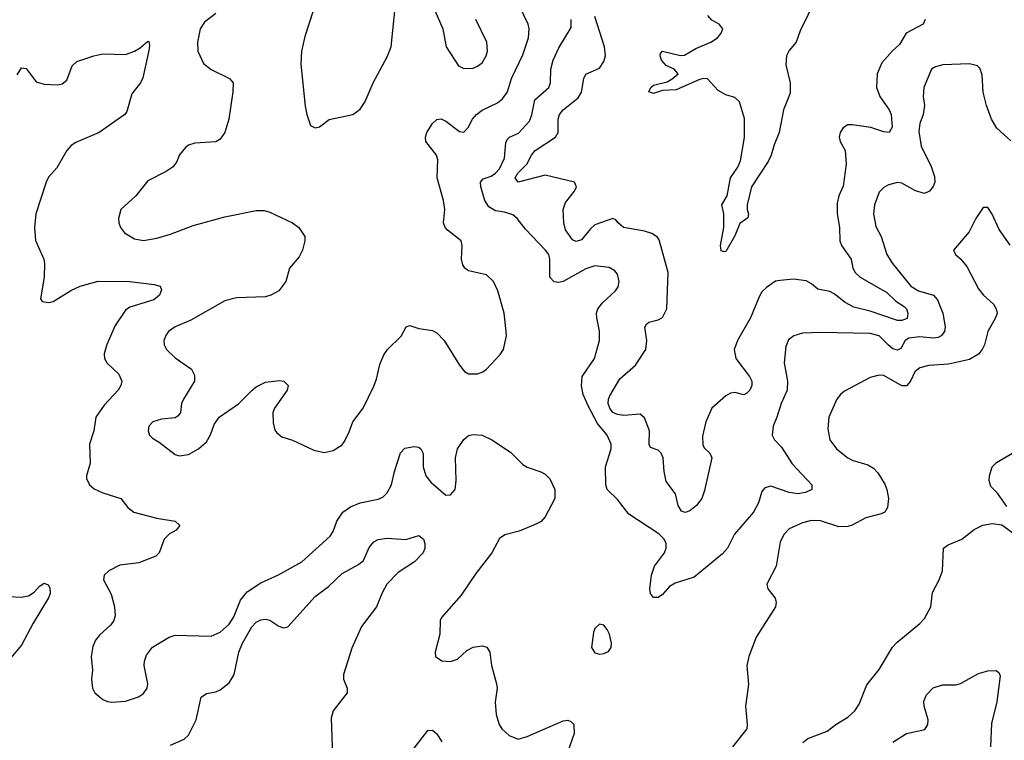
# Model space of a CAD drawing. Header units: inches. Extents: x 1552611 to 1694776, y 811966 to 917215.
# Tile 487 of 549: x 1663962 to 1668324, y 876459 to 879650. Entities that reach past the tile are written whole.
import ezdxf

# ---------------------------------------------------------------- set-up
doc = ezdxf.new("R2010")
doc.units = ezdxf.units.IN
doc.header["$MEASUREMENT"] = 0
doc.layers.add('B6867', color=7, linetype='Continuous')

msp = doc.modelspace()

# ---------------------------------------------------------------- linework, layer by layer
at = {"layer": 'B6867', "color": 5}
for points, elevation in [([(1665281.6, 879750), (1665224.4, 879575.6), (1665210.4, 879510), (1665206.9, 879453.1), (1665227.1, 879267.1), (1665233.4, 879230), (1665250, 879182), (1665270, 879171.3), (1665290, 879176), (1665332.6, 879207.4), (1665437.2, 879230), (1665470, 879254), (1665492.7, 879287.3), (1665528.2, 879370), (1665590, 879485.5), (1665607.2, 879530), (1665627.7, 879732.3)], 980), ([(1667490, 879746.6), (1667419.6, 879600.4), (1667401.3, 879550), (1667370, 879513.1), (1667359.2, 879490), (1667356.3, 879450), (1667374.6, 879370), (1667374.8, 879325.2), (1667345.4, 879250), (1667325.7, 879150), (1667303.6, 879096.4), (1667290.8, 879050), (1667278, 879022), (1667203.9, 878910), (1667185, 878830), (1667184.7, 878810), (1667191.1, 878788.9), (1667187.2, 878772.8), (1667152.4, 878747.6), (1667130, 878692.7), (1667090, 878622.9), (1667082, 878622), (1667070, 878626), (1667066.5, 878650), (1667081.5, 878730), (1667081.2, 878790), (1667072, 878830), (1667095.2, 878870), (1667110.5, 878950), (1667142.8, 878997.2), (1667155.1, 879024.9), (1667172.2, 879127.8), (1667172.7, 879212.7), (1667150, 879285.6), (1667130, 879305.7), (1667090, 879317.4), (1667055.9, 879335.9), (1667008.3, 879388.3), (1666990, 879389.7), (1666970, 879383.7), (1666870, 879338.6), (1666810, 879335.8), (1666770, 879322.6), (1666748.6, 879330), (1666757.8, 879350), (1666770, 879359.8), (1666830, 879374.8), (1666852.8, 879387.2), (1666878.2, 879410), (1666861.7, 879430), (1666826.4, 879446.4), (1666805.2, 879470), (1666799.1, 879490), (1666800.4, 879499.6), (1666809.2, 879510), (1666888.9, 879491.1), (1666906.7, 879493.3), (1666957.2, 879522.8), (1667022.9, 879550), (1667052.8, 879570), (1667069.7, 879590), (1667076.3, 879610), (1667060.7, 879630), (1667027.9, 879647.9), (1667010, 879668)], 880), ([(1664830, 879676.9), (1664780.5, 879639.5), (1664761.8, 879610), (1664749.2, 879550), (1664750.3, 879510), (1664776.5, 879456.5), (1664810, 879429), (1664890.8, 879390), (1664907.3, 879370), (1664906, 879330), (1664888.5, 879210), (1664870.3, 879150), (1664850, 879120.7), (1664831.2, 879108.8), (1664737.5, 879102.5), (1664710, 879093.7), (1664696.4, 879083.6), (1664670, 879051.6), (1664658.4, 879021.6), (1664641.1, 878998.9), (1664610, 878977.7), (1664530, 878936.2), (1664476.3, 878870), (1664410.4, 878810), (1664399.3, 878770), (1664401.6, 878750), (1664408, 878730), (1664425.5, 878705.5), (1664470, 878679.5), (1664510, 878671.7), (1664570, 878682.6), (1664630, 878699.7), (1664730, 878739), (1664870, 878776.3), (1665010, 878805.4), (1665044.8, 878804.8), (1665070, 878798), (1665171, 878750), (1665198.8, 878730), (1665224.7, 878690), (1665224.7, 878670), (1665214.8, 878630), (1665199.5, 878600.5), (1665156.3, 878550), (1665140.5, 878490), (1665110.3, 878449.7), (1665074.8, 878430), (1665050, 878423.5), (1664921.8, 878418.2), (1664870, 878405.1), (1664720.2, 878319.8), (1664650, 878289.6), (1664621.6, 878270), (1664610, 878255.1), (1664600.4, 878230), (1664602.4, 878210), (1664612.7, 878190), (1664650, 878152.7), (1664722.5, 878102.5), (1664736.1, 878076.1), (1664735.6, 878050), (1664686.7, 877970), (1664678.4, 877950), (1664673.4, 877910), (1664663.8, 877896.2), (1664650, 877887), (1664590, 877881.6), (1664551, 877870), (1664533.4, 877850), (1664530.6, 877830), (1664536.3, 877810), (1664550, 877796.3), (1664579, 877779), (1664650, 877724), (1664670, 877718.8), (1664710, 877724.9), (1664754, 877750), (1664790, 877781), (1664807.7, 877812.3), (1664822.7, 877857.3), (1664845.6, 877890), (1664930.6, 877949.4), (1664990, 878008.5), (1665010, 878024.4), (1665050, 878044.9), (1665112.7, 878052.7), (1665132, 878050), (1665150.7, 878030), (1665147.3, 878010), (1665090.4, 877930), (1665083.7, 877910), (1665084.7, 877864.7), (1665092.7, 877832.7), (1665100.9, 877820.9), (1665123.4, 877803.4), (1665170, 877787.7), (1665264.5, 877744.5), (1665310, 877734), (1665350, 877742), (1665390, 877767.7), (1665399.3, 877780.7), (1665419.7, 877820.3), (1665437.4, 877870), (1665483, 877930), (1665530, 878027.3), (1665542.2, 878057.8), (1665557.3, 878122.7), (1665574.7, 878165.3), (1665590.8, 878189.2), (1665651.9, 878248.1), (1665674, 878290), (1665690, 878295.3), (1665730, 878283.1), (1665790, 878273.4), (1665810, 878262.8), (1665842, 878230), (1665910, 878120.7), (1665932.7, 878092.7), (1665950, 878082), (1665990, 878081.6), (1666013.2, 878090), (1666030, 878102), (1666090, 878167.3), (1666104.5, 878190), (1666118, 878250), (1666117, 878270), (1666108, 878350), (1666080.4, 878450), (1666061.1, 878490), (1666030, 878519.7), (1665950, 878538), (1665933.2, 878550), (1665924.2, 878564.2), (1665919.6, 878590), (1665922.4, 878650), (1665917.6, 878670), (1665857.2, 878717.2), (1665846, 878730), (1665839.7, 878750), (1665844.7, 878810), (1665838.7, 878850), (1665811.9, 878950), (1665813.5, 879030), (1665807.8, 879050), (1665761.6, 879110), (1665759.6, 879130), (1665765.1, 879150), (1665790, 879190.8), (1665810, 879207.3), (1665829.5, 879210.5), (1665850, 879200.3), (1665910, 879154.3), (1665930, 879152.2), (1665947.8, 879172.2), (1665967.2, 879210), (1665985.7, 879230), (1666010.4, 879249.5), (1666077.9, 879282.1), (1666101.3, 879298.7), (1666122.3, 879330), (1666141, 879390), (1666190, 879493.7), (1666216, 879570), (1666219.3, 879610), (1666214, 879630), (1666176.1, 879710)], 960), ([(1665800.3, 879690), (1665836.1, 879610), (1665851.5, 879530), (1665905.4, 879445.4), (1665930, 879433.4), (1665970, 879435.6), (1665990, 879443.6), (1666010, 879458.7), (1666028.4, 879490), (1666034.2, 879510), (1666030.8, 879550), (1665982.4, 879650)], 980), ([(1668352.7, 879112.7), (1668290, 879169), (1668267.5, 879210), (1668245.2, 879270), (1668230, 879329.3), (1668225.9, 879405.9), (1668215.7, 879435.7), (1668204.9, 879444.9), (1668170, 879454.9), (1668051.3, 879450), (1668018.3, 879441.7), (1668001.1, 879430), (1667967, 879350), (1667964.2, 879310), (1667970.3, 879269.7), (1667964, 879230), (1667949.2, 879190), (1667944.6, 879155.4), (1667954.7, 879090), (1667999.8, 878999.8), (1668014.8, 878954.8), (1668015.6, 878930), (1668009.2, 878910.8), (1667992.7, 878890), (1667970, 878879.8), (1667930, 878891.6), (1667870, 878925.3), (1667850, 878929), (1667810, 878918.8), (1667790, 878907.2), (1667770, 878886), (1667748.8, 878830), (1667743.8, 878790), (1667754.7, 878734.7), (1667777.6, 878690), (1667802.8, 878610), (1667828, 878570), (1667910, 878469.4), (1667943.1, 878450), (1668010.5, 878430.6), (1668027.1, 878410), (1668051.1, 878350), (1668061.7, 878290), (1668058.5, 878270), (1668044.4, 878250), (1668030, 878242.4), (1668010, 878239.9), (1667950, 878245.8), (1667900.6, 878239.4), (1667884.6, 878230), (1667865.7, 878194.3), (1667850, 878186.6), (1667830, 878193), (1667810, 878208.7), (1667770, 878249.9), (1667730, 878260.6), (1667510, 878265.3), (1667430, 878261.8), (1667390.6, 878250), (1667368.2, 878231.8), (1667356.5, 878203.5), (1667349.1, 878130.9), (1667363.2, 878050), (1667361.7, 878010), (1667334.7, 877950), (1667316.5, 877890), (1667299, 877850), (1667295.3, 877810), (1667304.9, 877790), (1667336.6, 877756.6), (1667383.5, 877683.5), (1667470.4, 877590), (1667470.6, 877570), (1667443.1, 877556.9), (1667408.9, 877551.1), (1667370, 877555.8), (1667290, 877583.9), (1667262.6, 877577.4), (1667250, 877560.9), (1667234.3, 877510), (1667213.2, 877470), (1667127.7, 877372.3), (1667097.6, 877310), (1667075.7, 877284.3), (1666950, 877181.3), (1666865, 877155), (1666839.8, 877140.2), (1666810, 877105.1), (1666790, 877092), (1666770, 877092.3), (1666756.2, 877110), (1666753, 877130), (1666760.3, 877190), (1666774.6, 877230), (1666818, 877290), (1666826.2, 877310), (1666826, 877330), (1666817.3, 877350), (1666793.9, 877373.9), (1666660, 877460), (1666610, 877525.1), (1666564.5, 877570), (1666558.4, 877590), (1666557.6, 877670), (1666581.6, 877750), (1666581.6, 877770), (1666564, 877810), (1666522.2, 877862.2), (1666479.6, 877939.6), (1666458.3, 877990), (1666450.7, 878029.3), (1666453.2, 878070), (1666507.8, 878150), (1666530.9, 878230), (1666529.7, 878270.3), (1666518, 878330), (1666516.8, 878350), (1666522.6, 878370), (1666543.1, 878396.9), (1666601.3, 878450), (1666612.7, 878467.3), (1666616.9, 878490), (1666610, 878522.7), (1666597.8, 878537.8), (1666572.8, 878552.8), (1666510, 878559.4), (1666470, 878546.5), (1666370, 878490.7), (1666350, 878485.8), (1666329.1, 878489.1), (1666309.8, 878510), (1666310.5, 878590), (1666305.3, 878610), (1666291.8, 878630), (1666201.8, 878721.8), (1666165.1, 878770), (1666145.8, 878785.8), (1666110, 878797.7), (1666070, 878803.2), (1666040.5, 878820.5), (1666021.7, 878850), (1666004.9, 878910), (1666003.6, 878930), (1666014.9, 878945.1), (1666050, 878957.6), (1666069.2, 878970), (1666087.2, 878990), (1666110, 879037.1), (1666115.8, 879104.2), (1666121.2, 879118.8), (1666130.9, 879129.1), (1666171.9, 879148.1), (1666219.7, 879200.3), (1666230.8, 879229.2), (1666244.5, 879295.5), (1666306.2, 879350), (1666313, 879370), (1666314.6, 879430), (1666324.5, 879470), (1666350, 879525.3), (1666404.8, 879615.2), (1666404.8, 879650)], 940), ([(1667972.4, 879650), (1667964.7, 879630), (1667889.6, 879590.4), (1667860.1, 879539.9), (1667828.2, 879511.8), (1667780.9, 879459.1), (1667760.6, 879410), (1667757.6, 879350), (1667772.9, 879310), (1667813.8, 879250), (1667822.5, 879230), (1667826.3, 879173.7), (1667813, 879150), (1667790, 879153.1), (1667732.3, 879172.3), (1667650, 879185), (1667630, 879184.1), (1667610, 879171.2), (1667596.8, 879150), (1667592, 879130), (1667597, 879110), (1667618, 879070), (1667622.6, 879010), (1667610, 878913.2), (1667590.2, 878869.8), (1667583.1, 878836.9), (1667583.5, 878790), (1667593.6, 878730), (1667595.3, 878670), (1667603, 878650), (1667645.5, 878590), (1667652.5, 878550), (1667662.9, 878530), (1667685.4, 878510), (1667802.6, 878442.6), (1667843.7, 878403.7), (1667879.8, 878379.8), (1667890.1, 878370), (1667896.6, 878350), (1667892.6, 878327.4), (1667870, 878318.5), (1667850, 878318.4), (1667730, 878359.5), (1667656.4, 878376.4), (1667618.3, 878398.3), (1667570, 878435.6), (1667550, 878446), (1667497.4, 878457.4), (1667470, 878480.7), (1667445.9, 878494.1), (1667390, 878500.3), (1667330, 878495.6), (1667310, 878492.1), (1667270, 878463.6), (1667250, 878444.5), (1667237, 878423), (1667199.8, 878330), (1667141.4, 878230), (1667126.6, 878190), (1667133.8, 878150), (1667194.8, 878070), (1667204.8, 878050), (1667204.8, 878030), (1667196.1, 878010), (1667183.7, 877996.3), (1667170, 877989), (1667130, 877998.6), (1667110, 877995.6), (1667090, 877984.3), (1667027.5, 877930), (1667000.8, 877870), (1666986.4, 877806.4), (1666988, 877768), (1666993.6, 877753.6), (1667019.1, 877730), (1667028.4, 877710), (1666995.4, 877564.6), (1666983.5, 877530), (1666960.4, 877499.6), (1666930, 877474.6), (1666910, 877467.7), (1666894, 877474), (1666878.8, 877498.8), (1666867.4, 877550), (1666825.6, 877605.6), (1666816.4, 877650), (1666812, 877710), (1666803.9, 877730), (1666790, 877743.9), (1666756.4, 877756.4), (1666750, 877769.3), (1666751.5, 877830), (1666730, 877887.2), (1666710, 877902.7), (1666638.1, 877898.1), (1666610, 877901.7), (1666590, 877911.2), (1666576.1, 877930), (1666569.4, 877950), (1666569.9, 877970), (1666576.2, 877983.8), (1666620.7, 878059.3), (1666690, 878120.2), (1666736.3, 878190), (1666739.3, 878230), (1666731.4, 878288.6), (1666737.9, 878302.1), (1666748.8, 878311.2), (1666790, 878320.9), (1666809.4, 878330.6), (1666829.2, 878370), (1666834.1, 878530), (1666795.3, 878675.3), (1666787.6, 878687.6), (1666762.9, 878702.9), (1666730, 878713.5), (1666637.2, 878730), (1666612.3, 878750), (1666603.2, 878763.2), (1666590, 878769.3), (1666510, 878740.9), (1666490, 878724.4), (1666450, 878674.5), (1666427.6, 878667.6), (1666410, 878675.6), (1666379.8, 878719.8), (1666372.5, 878750), (1666369, 878810), (1666380, 878840), (1666419.7, 878890), (1666427.8, 878910), (1666419.3, 878930), (1666290, 878961.8), (1666170, 878929.9), (1666156.2, 878950), (1666168.6, 878970), (1666207.7, 879010), (1666229.4, 879050.6), (1666245.3, 879070), (1666336, 879130), (1666347.7, 879150), (1666347.9, 879210), (1666353, 879230), (1666368.7, 879251.3), (1666436.5, 879303.5), (1666450.7, 879329.3), (1666460.5, 879390), (1666470, 879408.9), (1666530, 879435.6), (1666550, 879464.4), (1666557.3, 879490), (1666552.5, 879530), (1666510, 879663.4)], 920), ([(1663950, 879406), (1663970, 879437.3), (1663990, 879434), (1664034.9, 879374.9), (1664070, 879363.7), (1664130, 879361.7), (1664150, 879366), (1664170, 879381.6), (1664194, 879446), (1664214.7, 879465.2), (1664290, 879490.3), (1664330, 879498.7), (1664430, 879496.4), (1664470, 879510.4), (1664495.4, 879524.6), (1664530, 879554.8), (1664533.2, 879553.2), (1664536.4, 879536.4), (1664533.5, 879513.5), (1664507.8, 879392.3), (1664496.4, 879370), (1664458.7, 879321.3), (1664436.5, 879243.5), (1664426.8, 879230), (1664313.4, 879150), (1664210, 879106.2), (1664190, 879092.8), (1664170, 879070.9), (1664125.9, 878994.1), (1664090, 878952.8), (1664078.3, 878930), (1664033.7, 878790), (1664027.2, 878730), (1664032.3, 878672.3), (1664068, 878590), (1664072.2, 878570), (1664070.4, 878510), (1664054.4, 878414.4), (1664062, 878402), (1664090, 878398.4), (1664110, 878402.6), (1664188.7, 878451.3), (1664229.3, 878470), (1664310, 878491.4), (1664450, 878490.2), (1664558, 878478), (1664584.7, 878470), (1664590, 878454), (1664580.5, 878430), (1664556.3, 878410), (1664450, 878376.9), (1664430, 878364.2), (1664384.2, 878295.8), (1664347.6, 878212.4), (1664336.5, 878170), (1664337.4, 878150), (1664349.3, 878129.3), (1664400.5, 878080.5), (1664414, 878050), (1664410.4, 878030), (1664398.7, 878010), (1664336.2, 877943.8), (1664299.5, 877890), (1664290.3, 877830), (1664270.3, 877770), (1664273.3, 877686.7), (1664257.3, 877630), (1664258, 877618), (1664270.8, 877590), (1664292.3, 877572.3), (1664330, 877555.5), (1664410, 877530.4), (1664440.4, 877490), (1664467.7, 877470), (1664570, 877443), (1664650, 877430.2), (1664670.6, 877410), (1664654.9, 877390), (1664626.1, 877373.9), (1664602.3, 877350), (1664579.5, 877290), (1664564.8, 877275.2), (1664490, 877244.4), (1664405.4, 877234.5), (1664356.3, 877210), (1664336.3, 877190), (1664333, 877170), (1664366.4, 877106.4), (1664381.5, 877050), (1664384.2, 877010), (1664379.5, 876990), (1664366, 876970), (1664314.9, 876925.1), (1664297, 876903), (1664285.8, 876874.1), (1664278.7, 876830), (1664284.4, 876770), (1664280.4, 876730), (1664283.8, 876690), (1664294, 876670), (1664330, 876640.5), (1664350, 876630.5), (1664370, 876628.2), (1664430, 876632.4), (1664488.3, 876651.7), (1664510, 876666.7), (1664526, 876690), (1664529.6, 876710), (1664513.7, 876790), (1664514, 876810), (1664523.3, 876836.7), (1664550, 876872), (1664623.4, 876916.6), (1664650, 876924.7), (1664810, 876921.1), (1664850, 876937.8), (1664890, 876972.9), (1664910, 877006), (1664939.6, 877080.4), (1664970, 877117.4), (1665030, 877156.8), (1665108.4, 877191.6), (1665211, 877250), (1665337, 877363), (1665350, 877383.8), (1665366.2, 877430), (1665394, 877470), (1665427.3, 877492.7), (1665470, 877511), (1665550, 877527.1), (1665570, 877535.5), (1665590, 877554.3), (1665609, 877590), (1665622.5, 877650), (1665648.5, 877731.5), (1665667.4, 877752.6), (1665710, 877760.3), (1665730, 877757.1), (1665739.1, 877750), (1665748.8, 877728.8), (1665749.2, 877670), (1665760.7, 877630), (1665782.4, 877602.4), (1665850, 877545.4), (1665870, 877546.4), (1665890.9, 877570), (1665895.9, 877610), (1665892.9, 877710), (1665900.6, 877750), (1665930, 877791.8), (1665950, 877808.9), (1665970, 877813.8), (1666010, 877810.3), (1666053.4, 877790), (1666135.4, 877735.4), (1666190, 877680.7), (1666210, 877668), (1666270, 877648.2), (1666290, 877637.1), (1666310, 877617.3), (1666332.2, 877570), (1666332.7, 877530), (1666290, 877449.3), (1666271.7, 877428.3), (1666245.8, 877414.1), (1666174.8, 877385.2), (1666111.2, 877368.8), (1666086.9, 877353.1), (1666053.1, 877290), (1665981.8, 877198.2), (1665918, 877102), (1665830, 877002.7), (1665824.9, 876990), (1665822.6, 876930), (1665803, 876850), (1665804, 876830), (1665831.9, 876811.9), (1665870, 876808.1), (1665900.8, 876819.2), (1665943, 876857), (1665970, 876871.7), (1666010, 876878), (1666031.6, 876871.5), (1666044.9, 876850), (1666051.7, 876790), (1666074.3, 876710), (1666076.5, 876690), (1666068.7, 876628.7), (1666073, 876573), (1666086.4, 876530), (1666098, 876510), (1666130, 876480.4), (1666170, 876464.9), (1666210, 876475.8), (1666370, 876545.7), (1666390, 876548.2), (1666403.1, 876543.1), (1666417.1, 876530), (1666418.7, 876490), (1666390.3, 876410)], 940), ([(1668350, 878651.8), (1668300.5, 878720.5), (1668270, 878789.2), (1668250, 878818), (1668230, 878818), (1668197.1, 878770), (1668168.7, 878710), (1668098.8, 878630), (1668106.8, 878610), (1668130, 878590.7), (1668157.1, 878557.1), (1668210, 878458), (1668232.2, 878430), (1668275.3, 878390), (1668287.4, 878370), (1668291.7, 878350), (1668285.3, 878330), (1668250.3, 878270), (1668235.3, 878210), (1668226, 878190), (1668210, 878168.3), (1668170, 878145.3), (1668075.9, 878124.1), (1667990, 878118.4), (1667950, 878107.7), (1667926.7, 878090), (1667908.4, 878050), (1667890, 878028), (1667870, 878028.4), (1667790, 878073.8), (1667770, 878076.4), (1667730, 878065.7), (1667615.6, 878004.4), (1667597.3, 877990), (1667582, 877970), (1667547, 877890), (1667541.7, 877838.3), (1667550.4, 877790), (1667580.4, 877750), (1667630, 877710.4), (1667650, 877699.5), (1667718.8, 877678.8), (1667743.5, 877663.5), (1667763.2, 877643.2), (1667794, 877594), (1667802.9, 877570), (1667810.2, 877530), (1667805.5, 877490), (1667793.7, 877470), (1667778.6, 877461.4), (1667710, 877443.8), (1667650, 877411.8), (1667630, 877406.2), (1667590, 877404.2), (1667510, 877430.6), (1667470, 877432.8), (1667430, 877421.8), (1667370, 877395.4), (1667347.2, 877370), (1667330, 877337.2), (1667313.7, 877230), (1667271, 877150), (1667276, 877130), (1667308.1, 877088.1), (1667313.4, 877070), (1667310.6, 877050.6), (1667223.7, 876916.3), (1667191.8, 876830), (1667183.1, 876790), (1667190, 876706), (1667176.5, 876610), (1667184.4, 876530), (1667182.4, 876510), (1667119.3, 876430)], 960), ([(1668334.9, 877494.9), (1668293.9, 877553.9), (1668263.5, 877583.5), (1668256.9, 877610), (1668258.3, 877630), (1668269.8, 877670.2), (1668289.3, 877690), (1668392.7, 877750)], 960), ([(1667431, 876449), (1667452.9, 876467.1), (1667539.6, 876500.4), (1667577, 876530), (1667630, 876561.3), (1667661.6, 876590), (1667681.3, 876618.7), (1667714.4, 876705.6), (1667770, 876772.2), (1667828.1, 876871.9), (1667847.1, 876892.9), (1667950, 876977.1), (1667970, 876999.1), (1667998, 877050), (1668005.8, 877114.2), (1668035.1, 877170), (1668049.5, 877210), (1668054.5, 877310), (1668075.1, 877324.9), (1668136, 877350), (1668190, 877393), (1668228.1, 877411.9), (1668270, 877419.3), (1668312.7, 877412.7), (1668372, 877370)], 960), ([(1664630, 876437.4), (1664690, 876463.8), (1664710, 876482), (1664744, 876550), (1664765.1, 876650), (1664790, 876666), (1664830, 876673.4), (1664850, 876682.3), (1664890, 876713.4), (1664911.4, 876750), (1664933.2, 876850), (1664948.2, 876890), (1664990, 876962), (1665010, 876982.4), (1665030, 876992.3), (1665050, 876995.8), (1665070, 876991.4), (1665110, 876964.6), (1665130, 876957), (1665150, 876961.3), (1665270, 877095.3), (1665330, 877140.3), (1665390, 877197.6), (1665462, 877238), (1665484.6, 877255.4), (1665510, 877313), (1665530, 877338.3), (1665550, 877347.7), (1665590, 877354.7), (1665672, 877348), (1665730, 877366.3), (1665750, 877350.4), (1665756.5, 877330), (1665756.1, 877310), (1665748.5, 877290), (1665710.4, 877250), (1665638, 877202), (1665587.7, 877150), (1665567, 877113), (1665542.4, 877050), (1665476.5, 876963.5), (1665432.7, 876867.3), (1665396.5, 876750), (1665396.4, 876730), (1665413, 876690), (1665412.4, 876670), (1665350.5, 876590), (1665342.3, 876557.7), (1665348.4, 876348.4)], 920), ([(1663915.5, 877095.5), (1663970, 877093.4), (1664000.4, 877099.6), (1664025.5, 877114.5), (1664050, 877141.6), (1664070, 877155.5), (1664088.1, 877148.1), (1664094.9, 877134.9), (1664096.5, 877110), (1664088.7, 877090), (1664021.8, 876978.2), (1663970, 876880.5), (1663890, 876786.3)], 920), ([(1667830, 876451.4), (1667890, 876488.9), (1667972.2, 876507.7), (1667984.2, 876530), (1667986.6, 876550), (1667968.5, 876610), (1667967.3, 876632.7), (1667978.9, 876661.1), (1668008.5, 876691.5), (1668050, 876705.3), (1668110, 876705.5), (1668130, 876710.2), (1668210, 876755.2), (1668250, 876767.2), (1668288, 876768), (1668299.9, 876759.9), (1668304.9, 876744.9), (1668290.1, 876630), (1668266.4, 876533.6), (1668262.2, 876430)], 940), ([(1665694.1, 876405.9), (1665770, 876503.1), (1665790, 876504.4), (1665810, 876488.2), (1665832, 876452)], 920)]:
    msp.add_lwpolyline(points, dxfattribs=dict(at, elevation=elevation))
at = {"layer": 'B6867', "color": 5, "elevation": 960}
msp.add_lwpolyline([(1666530, 876974), (1666510, 876954), (1666503.4, 876936.6), (1666494.8, 876870), (1666510, 876846.8), (1666530, 876840.7), (1666550, 876844), (1666570, 876852), (1666582, 876870), (1666584, 876890), (1666574, 876930), (1666564, 876950), (1666550, 876968.7)], close=True, dxfattribs=at)

doc.saveas('drawing.dxf')
